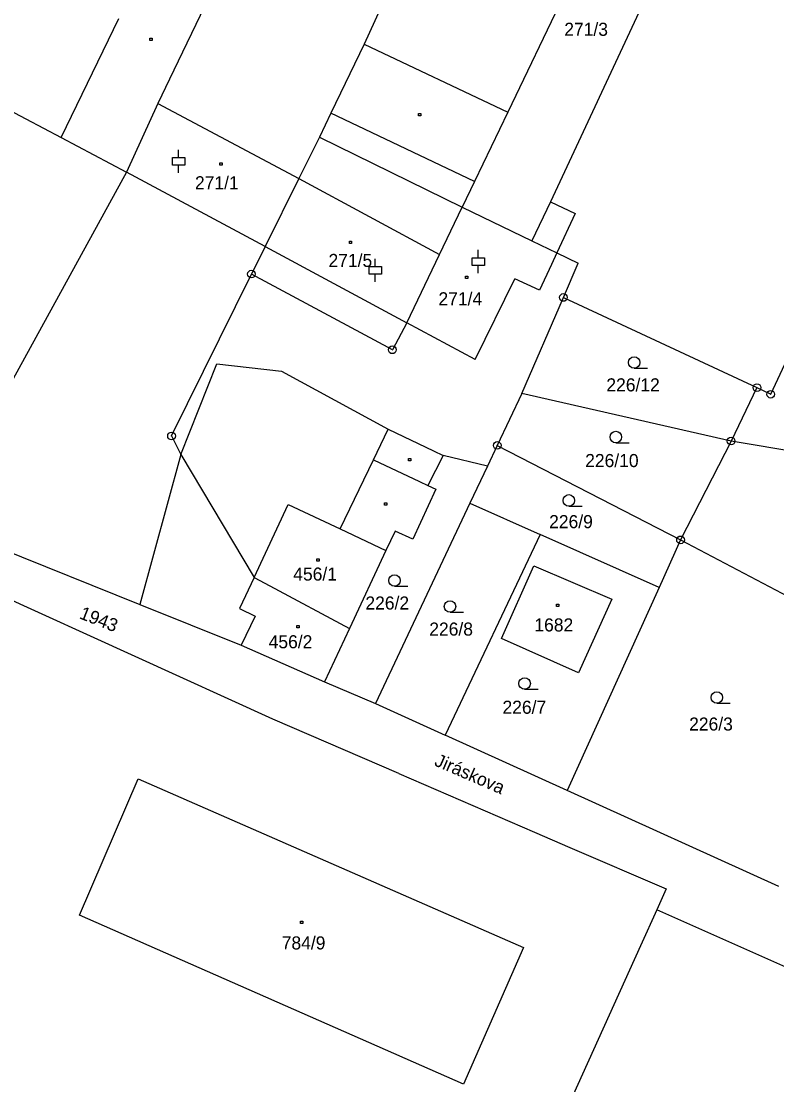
# Model space of a CAD drawing. Extents: x -795483 to -789093, y -1112258 to -1108741.
# Drawn here: x -791907.6 to -791809.3, y -1111104.2 to -1110965.8 of the extents above; entities that cross this region are included whole.
import ezdxf

# ---------------------------------------------------------------- set-up
doc = ezdxf.new("R2010")
doc.units = 0
for name, color, linetype in [('Vrstva 1', 7, 'Continuous'), ('Vrstva 14', 7, 'Continuous'), ('Vrstva 15', 7, 'Continuous'), ('Vrstva 2', 7, 'Continuous'), ('Vrstva 23', 7, 'Continuous'), ('Vrstva 25', 7, 'Continuous'), ('Vrstva 28', 7, 'Continuous'), ('Vrstva 38', 7, 'Continuous')]:
    doc.layers.add(name, color=color, linetype=linetype)

msp = doc.modelspace()

# ---------------------------------------------------------------- linework, layer by layer
at = {"layer": 'Vrstva 1'}
for p, q in [((-791815.5, -1110939.58), (-791838.72, -1110989.35)), ((-791851.9, -1110944.8), (-791862.98, -1110968.81)), ((-791883.03, -1110962.37), (-791888.31, -1110973.36)), ((-791862.98, -1110968.81), (-791867.29, -1110977.79)), ((-791916.8, -1110973.34), (-791906.99, -1110978.55)), ((-791888.31, -1110973.36), (-791889.84, -1110976.56)), ((-791889.84, -1110976.56), (-791893.9, -1110985.49)), ((-791867.29, -1110977.79), (-791868.8, -1110980.93)), ((-791906.99, -1110978.55), (-791902.39, -1110980.99)), ((-791902.39, -1110980.99), (-791893.9, -1110985.49)), ((-791868.8, -1110980.93), (-791871.49, -1110986.29)), ((-791868.8, -1110980.93), (-791850.2, -1110990.02)), ((-791893.9, -1110985.49), (-791909.38, -1111013.7)), ((-791871.49, -1110986.29), (-791875.87, -1110995.17)), ((-791871.49, -1110986.29), (-791853.16, -1110996.2)), ((-791838.72, -1110989.35), (-791841.13, -1110994.4)), ((-791850.2, -1110990.02), (-791841.13, -1110994.4)), ((-791841.13, -1110994.4), (-791837.9, -1110995.96)), ((-791875.87, -1110995.17), (-791877.64, -1110998.75)), ((-791857.41, -1111005.08), (-791853.16, -1110996.2)), ((-791837.9, -1110995.96), (-791835.1, -1110997.32)), ((-791810.06, -1111014.38), (-791801.55, -1110996.09)), ((-791837.04, -1111001.79), (-791835.1, -1110997.32)), ((-791888.04, -1111019.81), (-791877.64, -1110998.75)), ((-791859.3, -1111008.6), (-791877.64, -1110998.75)), ((-791842.47, -1111014.3), (-791837.04, -1111001.79)), ((-791837.04, -1111001.79), (-791811.85, -1111013.52)), ((-791857.41, -1111005.08), (-791859.3, -1111008.6)), ((-791874.86, -1111056.66), (-791979.03, -1111009.33)), ((-791886.82, -1111022.22), (-791882.15, -1111010.43)), ((-791882.15, -1111010.43), (-791873.73, -1111011.37)), ((-791873.73, -1111011.37), (-791859.84, -1111018.91)), ((-791842.47, -1111014.3), (-791845.65, -1111021.04)), ((-791815.22, -1111020.47), (-791842.47, -1111014.3)), ((-791811.85, -1111013.52), (-791815.22, -1111020.47)), ((-791811.85, -1111013.52), (-791810.06, -1111014.38)), ((-791888.04, -1111019.81), (-791886.82, -1111022.22)), ((-791859.84, -1111018.91), (-791853.94, -1111021.74)), ((-791845.65, -1111021.04), (-791846.92, -1111023.73)), ((-791845.65, -1111021.04), (-791821.8, -1111033.33)), ((-791815.22, -1111020.47), (-791821.8, -1111033.33)), ((-791784.32, -1111025.65), (-791815.22, -1111020.47)), ((-791886.82, -1111022.22), (-791892.17, -1111041.74)), ((-791886.82, -1111022.22), (-791877.28, -1111038.21)), ((-791852.67, -1111022.35), (-791854.67, -1111026.25)), ((-791853.94, -1111021.74), (-791852.67, -1111022.35)), ((-791846.92, -1111023.73), (-791852.67, -1111022.35)), ((-791846.92, -1111023.73), (-791849.2, -1111028.56)), ((-791853.65, -1111026.73), (-791856.62, -1111033.24)), ((-791854.67, -1111026.25), (-791853.65, -1111026.73)), ((-791849.2, -1111028.56), (-791861.51, -1111054.61)), ((-791849.2, -1111028.56), (-791840.07, -1111032.63)), ((-791918.62, -1111031.12), (-791892.17, -1111041.74)), ((-791858.92, -1111032.22), (-791860.14, -1111034.72)), ((-791856.62, -1111033.24), (-791858.92, -1111032.22)), ((-791840.07, -1111032.63), (-791852.41, -1111058.74)), ((-791824.6, -1111039.51), (-791840.07, -1111032.63)), ((-791821.8, -1111033.33), (-791824.6, -1111039.51)), ((-791821.8, -1111033.33), (-791800.56, -1111044.54)), ((-791860.14, -1111034.72), (-791864.89, -1111044.88)), ((-791845.09, -1111046.18), (-791840.89, -1111036.71)), ((-791840.89, -1111036.71), (-791830.76, -1111041.05)), ((-791877.28, -1111038.21), (-791875.25, -1111039.3)), ((-791875.25, -1111039.3), (-791864.89, -1111044.88)), ((-791824.6, -1111039.51), (-791836.56, -1111065.93)), ((-791892.17, -1111041.74), (-791878.97, -1111047.05)), ((-791830.76, -1111041.05), (-791835.07, -1111050.62)), ((-791864.89, -1111044.88), (-791868.14, -1111051.82)), ((-791878.97, -1111047.05), (-791868.14, -1111051.82)), ((-791835.07, -1111050.62), (-791845.09, -1111046.18)), ((-791868.14, -1111051.82), (-791861.51, -1111054.61)), ((-791861.51, -1111054.61), (-791852.41, -1111058.74)), ((-791858.48, -1111063.73), (-791874.86, -1111056.66)), ((-791836.56, -1111065.93), (-791852.41, -1111058.74)), ((-791858.48, -1111063.73), (-791840.81, -1111071.35)), ((-791900.03, -1111082.15), (-791892.39, -1111064.41)), ((-791892.39, -1111064.41), (-791842.23, -1111086.36)), ((-791809, -1111078.43), (-791836.56, -1111065.93)), ((-791840.81, -1111071.35), (-791836.19, -1111073.35)), ((-791836.19, -1111073.35), (-791823.65, -1111078.76)), ((-791823.65, -1111078.76), (-791824.89, -1111081.49)), ((-791824.89, -1111081.49), (-791826.99, -1111086.14)), ((-791799.51, -1111092.73), (-791824.89, -1111081.49)), ((-791850.05, -1111104.14), (-791900.03, -1111082.15)), ((-791826.99, -1111086.14), (-791853.64, -1111145.08)), ((-791842.23, -1111086.36), (-791850.05, -1111104.14))]:
    msp.add_line(p, q, dxfattribs=at)
at = {"layer": 'Vrstva 2'}
for p, q in [((-791829, -1110945.84), (-791844.28, -1110977.68)), ((-791902.39, -1110980.99), (-791894.88, -1110965.47)), ((-791862.98, -1110968.81), (-791844.28, -1110977.68)), ((-791889.84, -1110976.56), (-791871.49, -1110986.29)), ((-791848.61, -1110986.71), (-791867.29, -1110977.79)), ((-791844.28, -1110977.68), (-791848.61, -1110986.71)), ((-791875.87, -1110995.17), (-791893.9, -1110985.49)), ((-791848.61, -1110986.71), (-791850.2, -1110990.02)), ((-791838.72, -1110989.35), (-791835.53, -1110990.87)), ((-791853.16, -1110996.2), (-791850.2, -1110990.02)), ((-791835.53, -1110990.87), (-791837.9, -1110995.96)), ((-791875.87, -1110995.17), (-791857.41, -1111005.08)), ((-791837.9, -1110995.96), (-791838.61, -1110997.49)), ((-791838.61, -1110997.49), (-791840.17, -1111000.84)), ((-791848.52, -1111009.85), (-791843.38, -1110999.37)), ((-791840.17, -1111000.84), (-791843.38, -1110999.37)), ((-791848.52, -1111009.85), (-791857.41, -1111005.08)), ((-791861.76, -1111022.9), (-791859.84, -1111018.91)), ((-791866.09, -1111031.91), (-791861.76, -1111022.9)), ((-791861.76, -1111022.9), (-791855.76, -1111025.73)), ((-791855.76, -1111025.73), (-791854.67, -1111026.25)), ((-791877.28, -1111038.21), (-791872.86, -1111028.73)), ((-791872.86, -1111028.73), (-791866.09, -1111031.91)), ((-791866.09, -1111031.91), (-791860.14, -1111034.72)), ((-791877.28, -1111038.21), (-791879.18, -1111042.28)), ((-791879.18, -1111042.28), (-791877.14, -1111043.26)), ((-791877.14, -1111043.26), (-791878.97, -1111047.05))]:
    msp.add_line(p, q, dxfattribs=at)
at = {"layer": 'Vrstva 23'}
for p, q in [((-791887.92, -1110984.59), (-791887.92, -1110983.59)), ((-791887.92, -1110983.59), (-791886.32, -1110983.59)), ((-791887.12, -1110983.59), (-791887.12, -1110982.59)), ((-791886.32, -1110983.59), (-791886.32, -1110984.59)), ((-791886.32, -1110984.59), (-791887.92, -1110984.59)), ((-791887.12, -1110985.59), (-791887.12, -1110984.59)), ((-791848.12, -1110996.61), (-791848.12, -1110995.61)), ((-791861.52, -1110997.74), (-791861.52, -1110996.74)), ((-791848.92, -1110997.61), (-791848.92, -1110996.61)), ((-791848.92, -1110996.61), (-791847.32, -1110996.61)), ((-791847.32, -1110997.61), (-791848.92, -1110997.61)), ((-791848.12, -1110998.61), (-791848.12, -1110997.61)), ((-791847.32, -1110996.61), (-791847.32, -1110997.61)), ((-791862.32, -1110998.74), (-791862.32, -1110997.74)), ((-791862.32, -1110997.74), (-791860.72, -1110997.74)), ((-791860.72, -1110998.74), (-791862.32, -1110998.74)), ((-791861.52, -1110999.74), (-791861.52, -1110998.74)), ((-791860.72, -1110997.74), (-791860.72, -1110998.74)), ((-791827.83, -1111011.01), (-791826.08, -1111011.01)), ((-791830.22, -1111020.7), (-791828.47, -1111020.7)), ((-791836.33, -1111028.95), (-791834.58, -1111028.95)), ((-791859.03, -1111039.37), (-791857.28, -1111039.37)), ((-791851.8, -1111042.76), (-791850.05, -1111042.76)), ((-791842.09, -1111052.78), (-791840.34, -1111052.78)), ((-791817.08, -1111054.59), (-791815.33, -1111054.59))]:
    msp.add_line(p, q, dxfattribs=at)
for centre in [(-791827.83, -1111010.26), (-791830.22, -1111019.95), (-791836.33, -1111028.2), (-791859.03, -1111038.62), (-791851.8, -1111042.01), (-791842.09, -1111052.03), (-791817.08, -1111053.84)]:
    msp.add_circle(centre, 0.75, dxfattribs=at)
at = {"layer": 'Vrstva 25'}
for p, q in [((-791890.88, -1110968.05), (-791890.58, -1110968.05)), ((-791890.88, -1110968.35), (-791890.88, -1110968.05)), ((-791890.58, -1110968.35), (-791890.88, -1110968.35)), ((-791890.58, -1110968.05), (-791890.58, -1110968.35)), ((-791855.88, -1110977.87), (-791855.58, -1110977.87)), ((-791855.88, -1110978.17), (-791855.88, -1110977.87)), ((-791855.58, -1110978.17), (-791855.88, -1110978.17)), ((-791855.58, -1110977.87), (-791855.58, -1110978.17)), ((-791881.76, -1110984.27), (-791881.46, -1110984.27)), ((-791881.76, -1110984.57), (-791881.76, -1110984.27)), ((-791881.46, -1110984.57), (-791881.76, -1110984.57)), ((-791881.46, -1110984.27), (-791881.46, -1110984.57)), ((-791864.9, -1110994.48), (-791864.6, -1110994.48)), ((-791864.9, -1110994.78), (-791864.9, -1110994.48)), ((-791864.6, -1110994.78), (-791864.9, -1110994.78)), ((-791864.6, -1110994.48), (-791864.6, -1110994.78)), ((-791849.8, -1110999.02), (-791849.5, -1110999.02)), ((-791849.8, -1110999.32), (-791849.8, -1110999.02)), ((-791849.5, -1110999.02), (-791849.5, -1110999.32)), ((-791849.5, -1110999.32), (-791849.8, -1110999.32)), ((-791857.18, -1111022.74), (-791856.88, -1111022.74)), ((-791857.18, -1111023.04), (-791857.18, -1111022.74)), ((-791856.88, -1111023.04), (-791857.18, -1111023.04)), ((-791856.88, -1111022.74), (-791856.88, -1111023.04)), ((-791860.31, -1111028.52), (-791860.01, -1111028.52)), ((-791860.31, -1111028.82), (-791860.31, -1111028.52)), ((-791860.01, -1111028.82), (-791860.31, -1111028.82)), ((-791860.01, -1111028.52), (-791860.01, -1111028.82)), ((-791869.14, -1111035.82), (-791868.84, -1111035.82)), ((-791869.14, -1111036.12), (-791869.14, -1111035.82)), ((-791868.84, -1111036.12), (-791869.14, -1111036.12)), ((-791868.84, -1111035.82), (-791868.84, -1111036.12)), ((-791837.94, -1111041.72), (-791837.64, -1111041.72)), ((-791837.94, -1111042.02), (-791837.94, -1111041.72)), ((-791837.64, -1111041.72), (-791837.64, -1111042.02)), ((-791837.64, -1111042.02), (-791837.94, -1111042.02)), ((-791871.73, -1111044.47), (-791871.43, -1111044.47)), ((-791871.73, -1111044.77), (-791871.73, -1111044.47)), ((-791871.43, -1111044.47), (-791871.43, -1111044.77)), ((-791871.43, -1111044.77), (-791871.73, -1111044.77)), ((-791871.25, -1111082.96), (-791870.95, -1111082.96)), ((-791871.25, -1111083.26), (-791871.25, -1111082.96)), ((-791870.95, -1111083.26), (-791871.25, -1111083.26)), ((-791870.95, -1111082.96), (-791870.95, -1111083.26))]:
    msp.add_line(p, q, dxfattribs=at)
at = {"layer": 'Vrstva 28'}
for centre, radius in [((-791877.64, -1110998.75), 0.5), ((-791877.64, -1110998.75), 0.01), ((-791837.04, -1111001.79), 0.5), ((-791837.04, -1111001.79), 0.01), ((-791859.3, -1111008.6), 0.5), ((-791859.3, -1111008.6), 0.01), ((-791811.85, -1111013.52), 0.5), ((-791811.85, -1111013.52), 0.01), ((-791810.06, -1111014.38), 0.5), ((-791810.06, -1111014.38), 0.01), ((-791888.04, -1111019.81), 0.5), ((-791888.04, -1111019.81), 0.01), ((-791845.65, -1111021.04), 0.5), ((-791845.65, -1111021.04), 0.01), ((-791815.22, -1111020.47), 0.5), ((-791815.22, -1111020.47), 0.01), ((-791821.8, -1111033.33), 0.5), ((-791821.8, -1111033.33), 0.01)]:
    msp.add_circle(centre, radius, dxfattribs=at)

# ---------------------------------------------------------------- texts
at = {"layer": 'Vrstva 14'}
for s, p in [('226/12', (-791831.45, -1111014.01)), ('226/10', (-791834.21, -1111023.86)), ('226/9', (-791838.9, -1111031.81)), ('226/2', (-791862.81, -1111042.4)), ('226/8', (-791854.5, -1111045.79)), ('226/7', (-791844.97, -1111055.96)), ('226/3', (-791820.68, -1111058.15))]:
    msp.add_text(s, height=1.7, dxfattribs=at).set_placement(p)
msp.add_text('1943', height=1.7, rotation=338.5577, dxfattribs=at).set_placement((-791900.15, -1111043.52))
at = {"layer": 'Vrstva 15'}
for s, p in [('271/3', (-791836.93, -1110967.74)), ('271/1', (-791884.99, -1110987.71)), ('271/5', (-791867.61, -1110997.82)), ('271/4', (-791853.3, -1111002.81)), ('456/1', (-791872.2, -1111038.63)), ('1682', (-791840.82, -1111045.25)), ('456/2', (-791875.4, -1111047.44)), ('784/9', (-791873.7, -1111086.63))]:
    msp.add_text(s, height=1.7, dxfattribs=at).set_placement(p)
at = {"layer": 'Vrstva 38'}
msp.add_text('Jiráskova', height=1.7, rotation=336.5456, dxfattribs=at).set_placement((-791853.95, -1111062.65))

doc.saveas('drawing.dxf')
